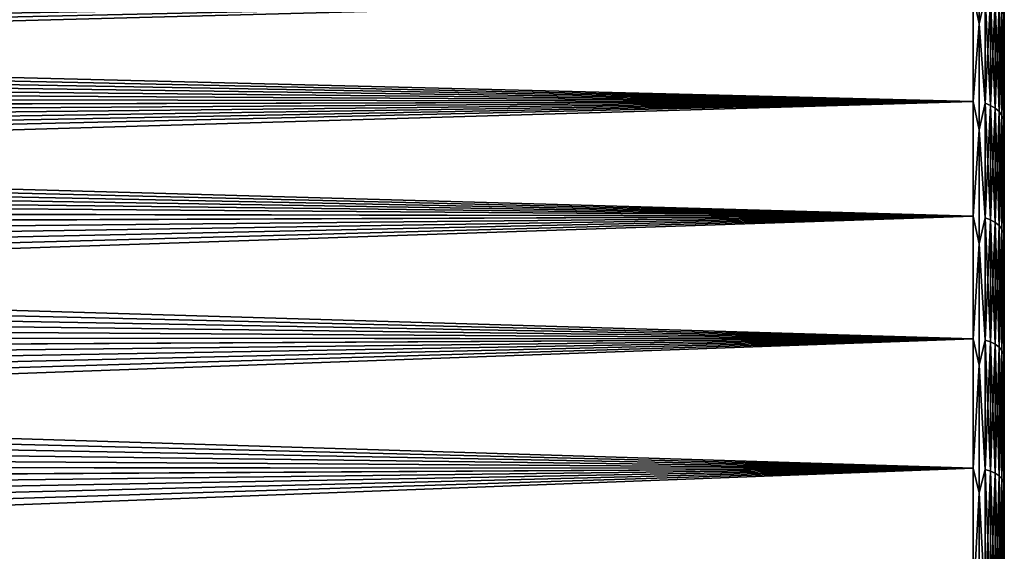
# Model space of a CAD drawing. Header units: metres. Extents: x -22 to 72, y -237 to 23.
# Tile 356 of 363: x 50.52 to 60, y 10.79 to 15.91. Entities that reach past the tile are written whole.
import ezdxf

# ---------------------------------------------------------------- set-up
doc = ezdxf.new("R2010")
doc.units = ezdxf.units.M
doc.layers.add('solid_509588_MEDIA_SW0001', color=7, linetype='CONTINUOUS')

msp = doc.modelspace()

# ---------------------------------------------------------------- linework, layer by layer
at = {"layer": 'solid_509588_MEDIA_SW0001'}
for points in [[(59.758526, 16.806751, 71.918625), (59.758526, 15.866385, 70.751701), (59.700001, 16.14159, 71.066864)], [(59.758526, 15.866385, 98.248299), (59.758526, 16.806751, 97.081375), (59.700001, 16.14159, 97.933136)], [(59.814861, 16.12402, 71.08149), (59.758526, 15.866385, 70.751701), (59.758526, 16.806751, 71.918625)], [(59.814861, 16.12402, 97.91851), (59.758526, 16.806751, 97.081375), (59.758526, 15.866385, 98.248299)], [(59.994305, 15.955716, 97.77845), (60, 15.904123, 97.749458), (60, 16.829384, 96.552422)], [(59.994305, 15.955716, 71.22155), (60, 16.829384, 72.447578), (60, 15.904124, 71.250542)], [(60, 16.829384, 72.447578), (60, 16.829384, 96.552422), (60, 15.904123, 97.749458)], [(60, 15.904124, 71.250542), (60, 16.829384, 72.447578), (60, 15.904123, 97.749458)], [(59.700001, 16.14159, 71.066864), (59.700001, 15.117973, 69.924438), (22.502567, 16.047697, 70.954842)], [(59.700001, 16.14159, 97.933136), (22.64473, 15.906776, 98.210381), (22.785471, 15.762878, 98.37558)], [(59.700001, 16.14159, 97.933136), (22.785471, 15.762878, 98.37558), (22.924446, 15.618021, 98.538429)], [(59.700001, 16.14159, 97.933136), (22.924446, 15.618021, 98.538429), (23.061573, 15.472243, 98.698929)], [(59.700001, 16.14159, 97.933136), (23.061573, 15.472243, 98.698929), (23.196766, 15.325583, 98.857109)], [(59.700001, 16.14159, 97.933136), (23.196766, 15.325583, 98.857109), (23.329939, 15.178075, 99.012962)], [(59.700001, 15.117973, 99.075562), (59.700001, 16.14159, 97.933136), (23.329939, 15.178075, 99.012962)], [(59.758526, 15.866385, 70.751701), (59.700001, 15.117973, 69.924438), (59.700001, 16.14159, 71.066864)], [(59.758526, 15.866385, 98.248299), (59.700001, 16.14159, 97.933136), (59.700001, 15.117973, 99.075562)], [(59.814861, 16.12402, 71.08149), (59.814861, 15.101517, 69.940308), (59.758526, 15.866385, 70.751701)], [(59.814861, 15.101517, 99.059692), (59.814861, 16.12402, 97.91851), (59.758526, 15.866385, 98.248299)], [(59.866768, 15.081528, 69.959579), (59.814861, 15.101517, 69.940308), (59.814861, 16.12402, 71.08149)], [(59.866768, 16.102678, 71.099251), (59.866768, 15.081528, 69.959579), (59.814861, 16.12402, 71.08149)], [(59.866768, 16.102678, 97.900749), (59.814861, 16.12402, 97.91851), (59.814861, 15.101517, 99.059692)], [(59.700001, 15.117973, 69.924438), (22.644121, 15.905931, 70.788643), (22.502567, 16.047697, 70.954842)], [(59.866768, 15.081528, 99.040421), (59.866768, 16.102678, 97.900749), (59.814861, 15.101517, 99.059692)], [(59.912258, 15.054626, 69.985512), (59.866768, 15.081528, 69.959579), (59.866768, 16.102678, 71.099251)], [(59.912258, 16.073954, 71.123154), (59.912258, 15.054626, 69.985512), (59.866768, 16.102678, 71.099251)], [(59.912258, 16.073954, 97.876846), (59.866768, 16.102678, 97.900749), (59.866768, 15.081528, 99.040421)], [(59.912258, 15.054626, 99.014488), (59.912258, 16.073954, 97.876846), (59.866768, 15.081528, 99.040421)], [(59.949574, 15.021848, 70.01712), (59.912258, 15.054626, 69.985512), (59.912258, 16.073954, 71.123154)], [(59.949574, 16.038956, 71.152275), (59.949574, 15.021848, 70.01712), (59.912258, 16.073954, 71.123154)], [(59.949574, 16.038956, 97.847725), (59.912258, 16.073954, 97.876846), (59.912258, 15.054626, 99.014488)], [(59.949574, 15.021848, 98.98288), (59.949574, 16.038956, 97.847725), (59.912258, 15.054626, 99.014488)], [(59.977276, 14.984454, 70.053169), (59.949574, 15.021848, 70.01712), (59.949574, 16.038956, 71.152275)], [(59.977276, 15.999031, 71.185501), (59.977276, 14.984454, 70.053169), (59.949574, 16.038956, 71.152275)], [(59.977276, 15.999031, 97.814499), (59.949574, 16.038956, 97.847725), (59.949574, 15.021848, 98.98288)], [(59.977276, 14.984454, 98.946831), (59.977276, 15.999031, 97.814499), (59.949574, 15.021848, 98.98288)], [(59.994305, 14.943886, 70.092285), (59.977276, 14.984454, 70.053169), (59.977276, 15.999031, 71.185501)], [(59.994305, 15.955716, 71.22155), (59.994305, 14.943886, 70.092285), (59.977276, 15.999031, 71.185501)], [(59.994305, 15.955716, 97.77845), (59.977276, 15.999031, 97.814499), (59.977276, 14.984454, 98.946831)], [(59.994305, 14.943886, 98.907715), (59.994305, 15.955716, 97.77845), (59.977276, 14.984454, 98.946831)], [(59.994305, 14.943886, 98.907715), (60, 15.904123, 97.749458), (59.994305, 15.955716, 97.77845)], [(59.994305, 15.955716, 71.22155), (60, 15.904124, 71.250542), (59.994305, 14.943886, 70.092285)], [(59.700001, 15.117973, 69.924438), (22.784395, 15.762785, 70.624313), (22.644121, 15.905931, 70.788643)], [(59.758526, 15.866385, 70.751701), (59.758526, 14.845166, 69.654831), (59.700001, 15.117973, 69.924438)], [(59.758526, 14.845166, 99.345169), (59.758526, 15.866385, 98.248299), (59.700001, 15.117973, 99.075562)], [(59.814861, 15.101517, 69.940308), (59.758526, 14.845166, 69.654831), (59.758526, 15.866385, 70.751701)], [(59.814861, 15.101517, 99.059692), (59.758526, 15.866385, 98.248299), (59.758526, 14.845166, 99.345169)], [(59.994305, 14.943886, 70.092285), (60, 15.904124, 71.250542), (60, 14.893877, 70.12426)], [(59.994305, 14.943886, 98.907715), (60, 14.893877, 98.87574), (60, 15.904123, 97.749458)], [(60, 15.904124, 71.250542), (60, 15.904123, 97.749458), (60, 14.893877, 98.87574)], [(60, 14.893877, 70.12426), (60, 15.904124, 71.250542), (60, 14.893877, 98.87574)], [(59.700001, 15.117973, 69.924438), (22.923174, 15.618405, 70.461998), (22.784395, 15.762785, 70.624313)], [(59.700001, 15.117973, 69.924438), (23.060249, 15.47294, 70.301826), (22.923174, 15.618405, 70.461998)], [(59.700001, 15.117973, 69.924438), (23.19541, 15.326543, 70.143921), (23.060249, 15.47294, 70.301826)], [(59.700001, 15.117973, 69.924438), (23.328444, 15.179373, 69.988396), (23.19541, 15.326543, 70.143921)], [(59.700001, 15.117973, 69.924438), (23.459139, 15.031591, 69.835373), (23.328444, 15.179373, 69.988396)], [(59.700001, 15.117973, 99.075562), (23.329939, 15.178075, 99.012962), (23.461008, 15.029757, 99.166504)], [(59.700001, 15.117973, 69.924438), (59.700001, 14.013695, 68.859787), (23.459139, 15.031591, 69.835373)], [(59.700001, 15.117973, 99.075562), (23.461008, 15.029757, 99.166504), (23.590006, 14.880611, 99.31781)], [(59.700001, 15.117973, 99.075562), (23.590006, 14.880611, 99.31781), (23.717157, 14.730577, 99.466965)], [(59.700001, 15.117973, 99.075562), (23.717157, 14.730577, 99.466965), (23.842402, 14.579766, 99.613914)], [(59.700001, 15.117973, 99.075562), (23.842402, 14.579766, 99.613914), (23.965658, 14.428307, 99.758568)], [(59.700001, 15.117973, 99.075562), (23.965658, 14.428307, 99.758568), (24.086849, 14.276324, 99.900864)], [(59.700001, 15.117973, 99.075562), (24.086849, 14.276324, 99.900864), (24.245089, 14.073094, 100.086792)], [(59.700001, 14.013695, 100.140213), (59.700001, 15.117973, 99.075562), (24.245089, 14.073094, 100.086792)], [(59.758526, 14.845166, 69.654831), (59.700001, 14.013695, 68.859787), (59.700001, 15.117973, 69.924438)], [(59.758526, 14.845166, 99.345169), (59.700001, 15.117973, 99.075562), (59.700001, 14.013695, 100.140213)], [(59.814861, 15.101517, 69.940308), (59.814861, 13.998441, 68.876808), (59.758526, 14.845166, 69.654831)], [(59.814861, 13.998441, 100.123192), (59.814861, 15.101517, 99.059692), (59.758526, 14.845166, 99.345169)], [(59.866768, 13.979913, 68.897491), (59.814861, 13.998441, 68.876808), (59.814861, 15.101517, 69.940308)], [(59.866768, 15.081528, 69.959579), (59.866768, 13.979913, 68.897491), (59.814861, 15.101517, 69.940308)], [(59.866768, 15.081528, 99.040421), (59.814861, 15.101517, 99.059692), (59.814861, 13.998441, 100.123192)], [(59.866768, 13.979913, 100.102509), (59.866768, 15.081528, 99.040421), (59.814861, 13.998441, 100.123192)], [(59.912258, 13.954976, 68.925316), (59.866768, 13.979913, 68.897491), (59.866768, 15.081528, 69.959579)], [(59.912258, 15.054626, 69.985512), (59.912258, 13.954976, 68.925316), (59.866768, 15.081528, 69.959579)], [(59.912258, 15.054626, 99.014488), (59.866768, 15.081528, 99.040421), (59.866768, 13.979913, 100.102509)], [(59.700001, 14.013695, 68.859787), (23.587452, 14.883268, 69.68486), (23.459139, 15.031591, 69.835373)], [(59.912258, 13.954976, 100.074684), (59.912258, 15.054626, 99.014488), (59.866768, 13.979913, 100.102509)], [(59.949574, 13.924591, 68.959229), (59.912258, 13.954976, 68.925316), (59.912258, 15.054626, 69.985512)], [(59.949574, 15.021848, 70.01712), (59.949574, 13.924591, 68.959229), (59.912258, 15.054626, 69.985512)], [(59.949574, 15.021848, 98.98288), (59.912258, 15.054626, 99.014488), (59.912258, 13.954976, 100.074684)], [(59.949574, 13.924591, 100.040771), (59.949574, 15.021848, 98.98288), (59.912258, 13.954976, 100.074684)], [(59.977276, 13.88993, 68.997917), (59.949574, 13.924591, 68.959229), (59.949574, 15.021848, 70.01712)], [(59.977276, 14.984454, 70.053169), (59.977276, 13.88993, 68.997917), (59.949574, 15.021848, 70.01712)], [(59.977276, 14.984454, 98.946831), (59.949574, 15.021848, 98.98288), (59.949574, 13.924591, 100.040771)], [(59.977276, 13.88993, 100.002083), (59.977276, 14.984454, 98.946831), (59.949574, 13.924591, 100.040771)], [(59.994305, 13.852324, 69.039886), (59.977276, 13.88993, 68.997917), (59.977276, 14.984454, 70.053169)], [(59.994305, 14.943886, 70.092285), (59.994305, 13.852324, 69.039886), (59.977276, 14.984454, 70.053169)], [(59.994305, 14.943886, 98.907715), (59.977276, 14.984454, 98.946831), (59.977276, 13.88993, 100.002083)], [(59.700001, 14.013695, 68.859787), (23.713713, 14.734249, 69.536652), (23.587452, 14.883268, 69.68486)], [(59.994305, 13.852324, 99.960114), (59.994305, 14.943886, 98.907715), (59.977276, 13.88993, 100.002083)], [(59.994305, 13.852324, 99.960114), (60, 14.893877, 98.87574), (59.994305, 14.943886, 98.907715)], [(59.994305, 14.943886, 70.092285), (60, 14.893877, 70.12426), (59.994305, 13.852324, 69.039886)], [(59.994305, 13.852324, 99.960114), (60, 13.803853, 99.925407), (60, 14.893877, 98.87574)], [(59.994305, 13.852324, 69.039886), (60, 14.893877, 70.12426), (60, 13.803853, 69.074593)], [(60, 14.893877, 70.12426), (60, 14.893877, 98.87574), (60, 13.803853, 99.925407)], [(60, 13.803853, 69.074593), (60, 14.893877, 70.12426), (60, 13.803853, 99.925407)], [(59.758526, 14.845166, 69.654831), (59.758526, 13.748301, 68.633614), (59.700001, 14.013695, 68.859787)], [(59.758526, 13.748301, 100.366386), (59.758526, 14.845166, 99.345169), (59.700001, 14.013695, 100.140213)], [(59.814861, 13.998441, 68.876808), (59.758526, 13.748301, 68.633614), (59.758526, 14.845166, 69.654831)], [(59.814861, 13.998441, 100.123192), (59.758526, 14.845166, 99.345169), (59.758526, 13.748301, 100.366386)], [(59.700001, 14.013695, 68.859787), (23.837938, 14.58457, 69.390717), (23.713713, 14.734249, 69.536652)], [(59.700001, 14.013695, 68.859787), (23.960125, 14.434272, 69.24707), (23.837938, 14.58457, 69.390717)], [(59.700001, 14.013695, 68.859787), (24.080271, 14.283401, 69.105698), (23.960125, 14.434272, 69.24707)], [(59.700001, 14.013695, 68.859787), (24.237293, 14.081427, 68.920738), (24.080271, 14.283401, 69.105698)], [(59.700001, 14.013695, 68.859787), (24.39068, 13.878614, 68.739792), (24.237293, 14.081427, 68.920738)], [(59.700001, 14.013695, 100.140213), (24.245089, 14.073094, 100.086792), (24.39933, 13.869486, 100.268242)], [(59.700001, 14.013695, 68.859787), (59.700001, 12.834648, 67.878571), (24.39068, 13.878614, 68.739792)], [(59.700001, 14.013695, 100.140213), (24.39933, 13.869486, 100.268242), (24.549358, 13.665881, 100.445023)], [(59.700001, 14.013695, 100.140213), (24.549358, 13.665881, 100.445023), (24.695005, 13.462697, 100.616943)], [(59.700001, 14.013695, 100.140213), (24.695005, 13.462697, 100.616943), (24.836573, 13.259615, 100.784431)], [(59.700001, 14.013695, 100.140213), (24.836573, 13.259615, 100.784431), (24.974405, 13.056205, 100.947968)], [(59.700001, 14.013695, 100.140213), (24.974405, 13.056205, 100.947968), (25.108854, 12.852013, 101.108002)], [(59.700001, 12.834648, 101.121429), (59.700001, 14.013695, 100.140213), (25.108854, 12.852013, 101.108002)], [(59.758526, 13.748301, 68.633614), (59.700001, 12.834648, 67.878571), (59.700001, 14.013695, 68.859787)], [(59.758526, 13.748301, 100.366386), (59.700001, 14.013695, 100.140213), (59.700001, 12.834648, 101.121429)], [(59.814861, 13.998441, 68.876808), (59.814861, 12.820678, 67.896667), (59.758526, 13.748301, 68.633614)], [(59.814861, 12.820678, 101.103333), (59.814861, 13.998441, 100.123192), (59.758526, 13.748301, 100.366386)], [(59.866768, 12.803707, 67.91864), (59.814861, 12.820678, 67.896667), (59.814861, 13.998441, 68.876808)], [(59.866768, 13.979913, 68.897491), (59.866768, 12.803707, 67.91864), (59.814861, 13.998441, 68.876808)], [(59.866768, 13.979913, 100.102509), (59.814861, 13.998441, 100.123192), (59.814861, 12.820678, 101.103333)], [(59.866768, 12.803707, 101.08136), (59.866768, 13.979913, 100.102509), (59.814861, 12.820678, 101.103333)], [(59.912258, 12.780869, 67.948219), (59.866768, 12.803707, 67.91864), (59.866768, 13.979913, 68.897491)], [(59.912258, 13.954976, 68.925316), (59.912258, 12.780869, 67.948219), (59.866768, 13.979913, 68.897491)], [(59.912258, 13.954976, 100.074684), (59.866768, 13.979913, 100.102509), (59.866768, 12.803707, 101.08136)], [(59.912258, 12.780869, 101.051781), (59.912258, 13.954976, 100.074684), (59.866768, 12.803707, 101.08136)], [(59.949574, 12.753041, 67.984261), (59.912258, 12.780869, 67.948219), (59.912258, 13.954976, 68.925316)], [(59.949574, 13.924591, 68.959229), (59.949574, 12.753041, 67.984261), (59.912258, 13.954976, 68.925316)], [(59.949574, 13.924591, 100.040771), (59.912258, 13.954976, 100.074684), (59.912258, 12.780869, 101.051781)], [(59.700001, 12.834648, 67.878571), (24.540379, 13.675141, 68.56292), (24.39068, 13.878614, 68.739792)], [(59.949574, 12.753041, 101.015739), (59.949574, 13.924591, 100.040771), (59.912258, 12.780869, 101.051781)], [(59.977276, 12.721295, 68.025368), (59.949574, 12.753041, 67.984261), (59.949574, 13.924591, 68.959229)], [(59.977276, 13.88993, 68.997917), (59.977276, 12.721295, 68.025368), (59.949574, 13.924591, 68.959229)], [(59.977276, 13.88993, 100.002083), (59.949574, 13.924591, 100.040771), (59.949574, 12.753041, 101.015739)], [(59.977276, 12.721295, 100.974632), (59.977276, 13.88993, 100.002083), (59.949574, 12.753041, 101.015739)], [(59.994305, 12.686854, 68.069977), (59.977276, 12.721295, 68.025368), (59.977276, 13.88993, 68.997917)], [(59.994305, 13.852324, 69.039886), (59.994305, 12.686854, 68.069977), (59.977276, 13.88993, 68.997917)], [(59.994305, 13.852324, 99.960114), (59.977276, 13.88993, 100.002083), (59.977276, 12.721295, 100.974632)], [(59.994305, 12.686854, 100.930023), (59.994305, 13.852324, 99.960114), (59.977276, 12.721295, 100.974632)], [(59.994305, 12.686854, 100.930023), (60, 13.803853, 99.925407), (59.994305, 13.852324, 99.960114)], [(59.994305, 13.852324, 69.039886), (60, 13.803853, 69.074593), (59.994305, 12.686854, 68.069977)], [(59.758526, 13.748301, 68.633614), (59.758526, 12.581376, 67.693245), (59.700001, 12.834648, 67.878571)], [(59.758526, 12.581376, 101.306755), (59.758526, 13.748301, 100.366386), (59.700001, 12.834648, 101.121429)], [(59.814861, 12.820678, 67.896667), (59.758526, 12.581376, 67.693245), (59.758526, 13.748301, 68.633614)], [(59.814861, 12.820678, 101.103333), (59.758526, 13.748301, 100.366386), (59.758526, 12.581376, 101.306755)], [(59.994305, 12.686854, 100.930023), (60, 12.639757, 100.892883), (60, 13.803853, 99.925407)], [(59.994305, 12.686854, 68.069977), (60, 13.803853, 69.074593), (60, 12.639757, 68.107117)], [(60, 13.803853, 69.074593), (60, 13.803853, 99.925407), (60, 12.639757, 100.892883)], [(60, 12.639757, 68.107117), (60, 13.803853, 69.074593), (60, 12.639757, 100.892883)], [(59.700001, 12.834648, 67.878571), (24.686146, 13.471423, 68.39035), (24.540379, 13.675141, 68.56292)], [(59.700001, 12.834648, 67.878571), (24.828159, 13.267304, 68.221832), (24.686146, 13.471423, 68.39035)], [(59.700001, 12.834648, 67.878571), (24.966658, 13.06253, 68.05706), (24.828159, 13.267304, 68.221832)], [(59.700001, 12.834648, 67.878571), (25.101883, 12.856827, 67.895721), (24.966658, 13.06253, 68.05706)], [(59.700001, 12.834648, 67.878571), (25.23407, 12.649909, 67.737549), (25.101883, 12.856827, 67.895721)], [(59.700001, 12.834648, 101.121429), (25.108854, 12.852013, 101.108002), (25.240269, 12.646563, 101.264977)], [(59.700001, 12.834648, 67.878571), (59.700001, 11.587123, 66.986046), (25.23407, 12.649909, 67.737549)], [(59.700001, 12.834648, 101.121429), (25.240269, 12.646563, 101.264977), (25.368891, 12.43951, 101.419174)], [(59.700001, 12.834648, 101.121429), (25.368891, 12.43951, 101.419174), (25.494198, 12.231608, 101.570084)], [(59.700001, 12.834648, 101.121429), (25.494198, 12.231608, 101.570084), (25.616209, 12.022956, 101.717682)], [(59.700001, 12.834648, 101.121429), (25.616209, 12.022956, 101.717682), (25.735098, 11.813438, 101.862106)], [(59.700001, 12.834648, 101.121429), (25.735098, 11.813438, 101.862106), (25.85104, 11.602937, 102.003479)], [(59.700001, 11.587123, 102.013954), (59.700001, 12.834648, 101.121429), (25.85104, 11.602937, 102.003479)], [(59.758526, 12.581376, 67.693245), (59.700001, 11.587123, 66.986046), (59.700001, 12.834648, 67.878571)], [(59.758526, 12.581376, 101.306755), (59.700001, 12.834648, 101.121429), (59.700001, 11.587123, 102.013954)], [(59.814861, 12.820678, 67.896667), (59.814861, 11.57451, 67.005112), (59.758526, 12.581376, 67.693245)], [(59.814861, 11.57451, 101.994888), (59.814861, 12.820678, 101.103333), (59.758526, 12.581376, 101.306755)], [(59.866768, 11.55919, 67.028267), (59.814861, 11.57451, 67.005112), (59.814861, 12.820678, 67.896667)], [(59.866768, 12.803707, 67.91864), (59.866768, 11.55919, 67.028267), (59.814861, 12.820678, 67.896667)], [(59.866768, 12.803707, 101.08136), (59.814861, 12.820678, 101.103333), (59.814861, 11.57451, 101.994888)], [(59.866768, 11.55919, 101.971733), (59.866768, 12.803707, 101.08136), (59.814861, 11.57451, 101.994888)], [(59.912258, 11.53857, 67.059433), (59.866768, 11.55919, 67.028267), (59.866768, 12.803707, 67.91864)], [(59.912258, 12.780869, 67.948219), (59.912258, 11.53857, 67.059433), (59.866768, 12.803707, 67.91864)], [(59.912258, 12.780869, 101.051781), (59.866768, 12.803707, 101.08136), (59.866768, 11.55919, 101.971733)], [(59.912258, 11.538571, 101.940567), (59.912258, 12.780869, 101.051781), (59.866768, 11.55919, 101.971733)], [(59.949574, 11.513448, 67.097404), (59.912258, 11.53857, 67.059433), (59.912258, 12.780869, 67.948219)], [(59.949574, 12.753041, 67.984261), (59.949574, 11.513448, 67.097404), (59.912258, 12.780869, 67.948219)], [(59.949574, 12.753041, 101.015739), (59.912258, 12.780869, 101.051781), (59.912258, 11.538571, 101.940567)], [(59.949574, 11.513448, 101.902596), (59.949574, 12.753041, 101.015739), (59.912258, 11.538571, 101.940567)], [(59.977276, 11.484788, 67.140724), (59.949574, 11.513448, 67.097404), (59.949574, 12.753041, 67.984261)], [(59.977276, 12.721295, 68.025368), (59.977276, 11.484788, 67.140724), (59.949574, 12.753041, 67.984261)], [(59.977276, 12.721295, 100.974632), (59.949574, 12.753041, 101.015739), (59.949574, 11.513448, 101.902596)], [(59.977276, 11.484788, 101.859276), (59.977276, 12.721295, 100.974632), (59.949574, 11.513448, 101.902596)], [(59.994305, 11.453694, 67.187721), (59.977276, 11.484788, 67.140724), (59.977276, 12.721295, 68.025368)], [(59.994305, 12.686854, 68.069977), (59.994305, 11.453694, 67.187721), (59.977276, 12.721295, 68.025368)], [(59.994305, 12.686854, 100.930023), (59.977276, 12.721295, 100.974632), (59.977276, 11.484788, 101.859276)], [(59.700001, 11.587123, 66.986046), (25.363386, 12.441572, 67.582336), (25.23407, 12.649909, 67.737549)], [(59.994305, 11.453694, 101.812279), (59.994305, 12.686854, 100.930023), (59.977276, 11.484788, 101.859276)], [(59.994305, 11.453694, 101.812279), (60, 12.639757, 100.892883), (59.994305, 12.686854, 100.930023)], [(59.994305, 12.686854, 68.069977), (60, 12.639757, 68.107117), (59.994305, 11.453694, 67.187721)], [(59.994305, 11.453694, 101.812279), (60, 11.408188, 101.772614), (60, 12.639757, 100.892883)], [(59.994305, 11.453694, 67.187721), (60, 12.639757, 68.107117), (60, 11.408188, 67.227386)], [(60, 12.639757, 68.107117), (60, 12.639757, 100.892883), (60, 11.408188, 101.772614)], [(60, 11.408188, 67.227386), (60, 12.639757, 68.107117), (60, 11.408188, 101.772614)], [(59.758526, 12.581376, 67.693245), (59.758526, 11.350341, 66.838524), (59.700001, 11.587123, 66.986046)], [(59.758526, 11.350341, 102.161476), (59.758526, 12.581376, 101.306755), (59.700001, 11.587123, 102.013954)], [(59.814861, 11.57451, 67.005112), (59.758526, 11.350341, 66.838524), (59.758526, 12.581376, 67.693245)], [(59.814861, 11.57451, 101.994888), (59.758526, 12.581376, 101.306755), (59.758526, 11.350341, 102.161476)], [(59.700001, 11.587123, 66.986046), (25.489464, 12.232317, 67.430428), (25.363386, 12.441572, 67.582336)], [(59.700001, 11.587123, 66.986046), (25.612322, 12.022232, 67.281815), (25.489464, 12.232317, 67.430428)], [(59.700001, 11.587123, 66.986046), (25.732088, 11.811273, 67.136421), (25.612322, 12.022232, 67.281815)], [(59.700001, 11.587123, 66.986046), (25.84889, 11.599389, 66.994164), (25.732088, 11.811273, 67.136421)], [(59.700001, 11.587123, 66.986046), (25.962852, 11.386528, 66.854973), (25.84889, 11.599389, 66.994164)], [(59.700001, 11.587123, 102.013954), (25.85104, 11.602937, 102.003479), (25.964211, 11.391325, 102.14193)], [(59.700001, 11.587123, 66.986046), (59.700001, 10.277775, 66.186966), (25.962852, 11.386528, 66.854973)], [(59.700001, 11.587123, 102.013954), (25.964211, 11.391325, 102.14193), (26.074743, 11.178501, 102.277542)], [(59.700001, 11.587123, 102.013954), (26.074743, 11.178501, 102.277542), (26.182413, 10.964672, 102.410217)], [(59.700001, 11.587123, 102.013954), (26.182413, 10.964672, 102.410217), (26.287201, 10.74994, 102.539925)], [(59.700001, 11.587123, 102.013954), (26.287201, 10.74994, 102.539925), (26.389166, 10.534346, 102.666664)], [(59.700001, 11.587123, 102.013954), (26.389166, 10.534346, 102.666664), (26.488371, 10.317932, 102.790443)], [(59.700001, 10.277775, 102.813034), (59.700001, 11.587123, 102.013954), (26.488371, 10.317932, 102.790443)], [(59.758526, 11.350341, 66.838524), (59.700001, 10.277775, 66.186966), (59.700001, 11.587123, 66.986046)], [(59.758526, 11.350341, 102.161476), (59.700001, 11.587123, 102.013954), (59.700001, 10.277775, 102.813034)], [(59.814861, 11.57451, 67.005112), (59.814861, 10.266587, 66.206894), (59.758526, 11.350341, 66.838524)], [(59.814861, 10.266587, 102.793106), (59.814861, 11.57451, 101.994888), (59.758526, 11.350341, 102.161476)], [(59.866768, 10.252998, 66.23111), (59.814861, 10.266587, 66.206894), (59.814861, 11.57451, 67.005112)], [(59.866768, 11.55919, 67.028267), (59.866768, 10.252998, 66.23111), (59.814861, 11.57451, 67.005112)], [(59.866768, 11.55919, 101.971733), (59.814861, 11.57451, 101.994888), (59.814861, 10.266587, 102.793106)], [(59.866768, 10.252998, 102.76889), (59.866768, 11.55919, 101.971733), (59.814861, 10.266587, 102.793106)], [(59.912258, 10.23471, 66.263695), (59.866768, 10.252998, 66.23111), (59.866768, 11.55919, 67.028267)], [(59.912258, 11.53857, 67.059433), (59.912258, 10.23471, 66.263695), (59.866768, 11.55919, 67.028267)], [(59.912258, 11.538571, 101.940567), (59.866768, 11.55919, 101.971733), (59.866768, 10.252998, 102.76889)], [(59.912258, 10.23471, 102.736305), (59.912258, 11.538571, 101.940567), (59.866768, 10.252998, 102.76889)], [(59.949574, 11.513448, 101.902596), (59.912258, 11.538571, 101.940567), (59.912258, 10.23471, 102.736305)], [(59.949574, 10.212425, 66.303406), (59.912258, 10.23471, 66.263695), (59.912258, 11.53857, 67.059433)], [(59.949574, 11.513448, 67.097404), (59.949574, 10.212425, 66.303406), (59.912258, 11.53857, 67.059433)], [(59.949574, 10.212425, 102.696594), (59.949574, 11.513448, 101.902596), (59.912258, 10.23471, 102.736305)], [(59.977276, 10.187004, 66.348701), (59.949574, 10.212425, 66.303406), (59.949574, 11.513448, 67.097404)], [(59.977276, 11.484788, 67.140724), (59.977276, 10.187004, 66.348701), (59.949574, 11.513448, 67.097404)], [(59.977276, 11.484788, 101.859276), (59.949574, 11.513448, 101.902596), (59.949574, 10.212425, 102.696594)], [(59.977276, 10.187004, 102.651299), (59.977276, 11.484788, 101.859276), (59.949574, 10.212425, 102.696594)], [(59.994305, 10.159424, 66.397842), (59.977276, 10.187004, 66.348701), (59.977276, 11.484788, 67.140724)], [(59.994305, 11.453694, 67.187721), (59.994305, 10.159424, 66.397842), (59.977276, 11.484788, 67.140724)], [(59.994305, 11.453694, 101.812279), (59.977276, 11.484788, 101.859276), (59.977276, 10.187004, 102.651299)], [(59.700001, 10.277775, 66.186966), (26.074074, 11.17265, 66.718781), (25.962852, 11.386528, 66.854973)], [(59.994305, 10.159424, 102.602158), (59.994305, 11.453694, 101.812279), (59.977276, 10.187004, 102.651299)], [(59.994305, 10.159424, 102.602158), (60, 11.408188, 101.772614), (59.994305, 11.453694, 101.812279)], [(59.994305, 11.453694, 67.187721), (60, 11.408188, 67.227386), (59.994305, 10.159424, 66.397842)], [(59.994305, 10.159424, 102.602158), (60, 10.116483, 102.559525), (60, 11.408188, 101.772614)], [(59.994305, 10.159424, 66.397842), (60, 11.408188, 67.227386), (60, 10.116483, 66.440475)], [(60, 11.408188, 67.227386), (60, 11.408188, 101.772614), (60, 10.116483, 102.559525)], [(60, 10.116483, 66.440475), (60, 11.408188, 67.227386), (60, 10.116483, 102.559525)], [(59.758526, 11.350341, 66.838524), (59.758526, 10.061466, 66.073799), (59.700001, 10.277775, 66.186966)], [(59.758526, 10.061466, 102.926201), (59.758526, 11.350341, 102.161476), (59.700001, 10.277775, 102.813034)], [(59.814861, 10.266587, 66.206894), (59.758526, 10.061466, 66.073799), (59.758526, 11.350341, 66.838524)], [(59.814861, 10.266587, 102.793106), (59.758526, 11.350341, 102.161476), (59.758526, 10.061466, 102.926201)], [(59.700001, 10.277775, 66.186966), (26.182388, 10.957884, 66.585625), (26.074074, 11.17265, 66.718781)], [(59.700001, 10.277775, 66.186966), (26.287783, 10.74232, 66.455536), (26.182388, 10.957884, 66.585625)]]:
    msp.add_3dface(points, dxfattribs=at)

doc.saveas('drawing.dxf')
